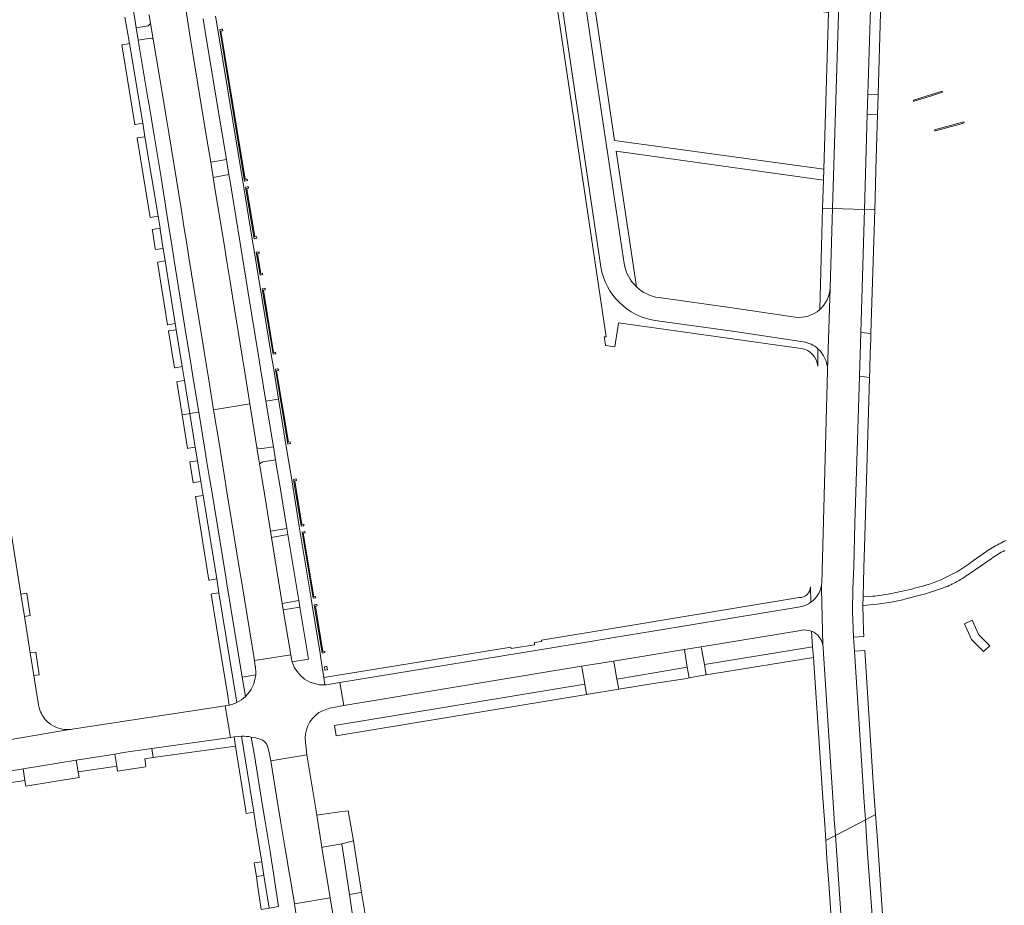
# Model space of a CAD drawing. Extents: x 146402 to 164798, y 455483 to 464134.
# Tile 488 of 575: x 156173 to 156362, y 462753 to 462924. Entities that reach past the tile are written whole.
import ezdxf

# ---------------------------------------------------------------- set-up
doc = ezdxf.new("R2010")
doc.units = 0
doc.header["$LTSCALE"] = 0.2
for name, color, linetype, lineweight in [('B-XX-VH-VERHARDING_ASFALT-GV', 252, 'CONTINUOUS', 18), ('B-XX-VH-VERHARDING_BETONSTRAATSTEEN-GV', 252, 'CONTINUOUS', 18), ('B-XX-VH-VERHARDING_STRAATBAKSTEEN-GV', 252, 'CONTINUOUS', 18), ('B-XX-VH-VERHARDING_TEGEL-GV', 252, 'CONTINUOUS', 18)]:
    doc.layers.add(name, color=color, linetype=linetype, lineweight=lineweight)

msp = doc.modelspace()

# ---------------------------------------------------------------- linework, layer by layer
at = {"layer": 'B-XX-VH-VERHARDING_ASFALT-GV'}
for points in [[(156335.356, 462887.199), (156335.908, 462905.479), (156336.026, 462909.377), (156336.648, 462929.989), (156337.375, 462955.631), (156337.537, 462959.811), (156331.424, 462960.044), (156331.247, 462954.039), (156329.214, 462887.386)], [(156211.76, 462921.902), (156211.562, 462921.869), (156211.234, 462921.815), (156216.041, 462892.665), (156216.341, 462892.715), (156216.567, 462892.752), (156216.517, 462893.056), (156216.165, 462892.998), (156211.462, 462921.521), (156211.813, 462921.579)], [(156344.911, 462908.051), (156348.444, 462909.142), (156350.399, 462909.747), (156350.353, 462909.938), (156344.783, 462908.211), (156344.839, 462908.029)], [(156353.615, 462903.574), (156354.592, 462903.836), (156354.506, 462904.028), (156348.871, 462902.492), (156348.971, 462902.33)], [(156216.236, 462891.477), (156217.859, 462881.565), (156218.15, 462881.613), (156218.386, 462881.652), (156218.332, 462881.98), (156217.98, 462881.923), (156216.458, 462891.211), (156216.81, 462891.269), (156216.762, 462891.563), (156216.54, 462891.527)], [(156218.868, 462878.706), (156218.814, 462879.034), (156218.592, 462878.997), (156218.288, 462878.947), (156219.006, 462874.566), (156219.342, 462874.622), (156219.532, 462874.653), (156219.483, 462874.953), (156219.131, 462874.895), (156218.516, 462878.648)], [(156219.436, 462871.944), (156221.503, 462859.322), (156221.872, 462859.383), (156222.029, 462859.408), (156221.975, 462859.737), (156221.623, 462859.68), (156219.663, 462871.644), (156220.015, 462871.702), (156219.962, 462872.03), (156219.776, 462871.999)], [(156224.333, 462842.049), (156224.859, 462842.136), (156224.805, 462842.465), (156224.453, 462842.407), (156222.199, 462856.163), (156222.551, 462856.221), (156222.498, 462856.544), (156222.363, 462856.522), (156221.972, 462856.458)], [(156218.901, 462838.267), (156218.398, 462841.378), (156217.037, 462849.808), (156210.07, 462848.667), (156211.114, 462842.234), (156211.641, 462838.983), (156212.09, 462836.22), (156212.575, 462833.229), (156215.059, 462817.933), (156215.538, 462814.986), (156217.926, 462800.42), (156224.923, 462801.463), (156223.457, 462810.137), (156223.253, 462811.394), (156221.195, 462824.1), (156221.002, 462825.294), (156219.579, 462834.078), (156219.091, 462837.098)], [(156227.061, 462826.601), (156225.679, 462834.97), (156226.031, 462835.028), (156225.982, 462835.327), (156225.456, 462835.24), (156226.94, 462826.248), (156227.322, 462826.311), (156227.466, 462826.335), (156227.413, 462826.659)], [(156227.653, 462825.2), (156227.477, 462825.171), (156227.127, 462825.113), (156229.23, 462812.374), (156229.59, 462812.433), (156229.756, 462812.46), (156229.712, 462812.726), (156229.36, 462812.668), (156227.337, 462824.93), (156227.688, 462824.988)], [(156231.497, 462801.913), (156231.448, 462802.213), (156231.096, 462802.155), (156229.656, 462810.877), (156230.008, 462810.935), (156229.964, 462811.205), (156229.788, 462811.176), (156229.438, 462811.118), (156230.971, 462801.827), (156231.294, 462801.88)], [(156231.981, 462798.616), (156231.862, 462799.241), (156231.677, 462799.214), (156231.416, 462799.177), (156231.505, 462798.556)], [(156222.429, 462772.705), (156222.957, 462769.551), (156223.928, 462763.759), (156224.161, 462762.368), (156224.569, 462759.93), (156224.789, 462758.614), (156225.637, 462753.55), (156232.516, 462754.72), (156230.927, 462764.43), (156230.922, 462764.459), (156229.942, 462770.616), (156229.933, 462770.673), (156228.011, 462782.216), (156221.053, 462781.122)]]:
    msp.add_lwpolyline(points, close=True, dxfattribs=at)
for points in [[(156289.137, 462876.788), (156283.353, 462915.288), (156277.144, 462957.172)], [(156272.801, 462956.356), (156276.329, 462931.991), (156284.633, 462876.134)], [(156197.655, 462924.667), (156197.938, 462922.987), (156198.448, 462919.965), (156199.924, 462911.212), (156200.872, 462905.379), (156201.426, 462901.961), (156203.857, 462886.97), (156204.35, 462883.931), (156204.893, 462880.58), (156205.377, 462877.596), (156207.229, 462866.174), (156207.414, 462865.029), (156208.575, 462857.874), (156209.07, 462854.825), (156210.07, 462848.667), (156217.037, 462849.808), (156216.059, 462855.87), (156215.56, 462858.968), (156213.712, 462870.425), (156213.248, 462873.305), (156212.562, 462877.557), (156212.08, 462880.544), (156210.46, 462890.49), (156210.264, 462891.688), (156209.989, 462893.367), (156209.508, 462896.301), (156208.789, 462900.691), (156207.438, 462908.931), (156205.507, 462920.763), (156205.034, 462923.69), (156204.369, 462927.802)], [(156327.423, 462802.729), (156329.543, 462769.993), (156329.551, 462769.865), (156329.773, 462766.723), (156332.875, 462768.328), (156335.552, 462769.714), (156335.497, 462770.605), (156335.33, 462773.111), (156333.433, 462802.163), (156333.256, 462804.861), (156333.055, 462809.827), (156333.13, 462814.144), (156333.293, 462818.462), (156333.496, 462826.828), (156334.017, 462842.786), (156334.389, 462855.1), (156334.643, 462863.523), (156335.356, 462887.199), (156329.214, 462887.386), (156328.751, 462872.187), (156328.748, 462872.088), (156328.746, 462872.043)], [(156328.746, 462872.043), (156328.265, 462856.31), (156328.262, 462856.203), (156328.264, 462856.111), (156327.137, 462815.269)], [(156328.265, 462856.31), (156328.746, 462872.043)], [(156322.002, 462866.486), (156310.321, 462868.185), (156295.753, 462870.235)], [(156295.086, 462865.809), (156310.44, 462863.689), (156323.569, 462861.712)], [(156357.448, 462820.411), (156355.897, 462819.315), (156355.893, 462819.294)], [(156356.855, 462817.981), (156359.729, 462819.979)], [(156348.514, 462815.324), (156347.882, 462815.115)], [(156327.349, 462803.442), (156327.098, 462814.123), (156327.081, 462814.844)], [(156327.081, 462814.844), (156327.098, 462814.123), (156327.349, 462803.442)], [(156339.955, 462813.181), (156338.689, 462812.971)], [(156343.105, 462812.177), (156346.353, 462813.019)], [(156336.915, 462812.773), (156335.131, 462812.68), (156335.084, 462810.989), (156337.812, 462811.244), (156340.521, 462811.648)], [(156322.992, 462810.74), (156295.027, 462806.123), (156287.097, 462804.814), (156283.038, 462804.144), (156234.382, 462796.156), (156235.124, 462791.711), (156280.922, 462799.322), (156287.048, 462800.273), (156295.196, 462801.605), (156300.698, 462802.493), (156303.944, 462803.044), (156323.113, 462806.202)], [(156225.196, 462800.114), (156225.142, 462800.297), (156224.923, 462801.463), (156217.926, 462800.42), (156218.097, 462799.236), (156218.104, 462799.17)], [(156234.382, 462796.156), (156231.758, 462795.725), (156231.499, 462795.707)], [(156232.769, 462791.307), (156235.124, 462791.711), (156234.382, 462796.156)], [(156214.529, 462792.345), (156213.769, 462791.97), (156213.058, 462791.819), (156212.283, 462791.655), (156213.328, 462785.597), (156214.019, 462785.684), (156214.822, 462785.786), (156215.46, 462785.835)], [(156220.456, 462783.893), (156220.689, 462782.969), (156220.841, 462782.371), (156221.053, 462781.122), (156228.011, 462782.216), (156227.877, 462783.439), (156227.754, 462784.604)], [(156337.678, 462740.272), (156335.973, 462763.263), (156335.552, 462769.714), (156332.875, 462768.328), (156329.773, 462766.723), (156330.961, 462749.865), (156331.584, 462739.505)], [(156235.717, 462729.986), (156235.214, 462735.078), (156234.546, 462741.832), (156234.111, 462744.98), (156234.108, 462744.997), (156232.516, 462754.72), (156225.637, 462753.55), (156225.787, 462752.657), (156227.145, 462744.177), (156227.564, 462740.982), (156228.411, 462734.524)]]:
    msp.add_lwpolyline(points, dxfattribs=at)
for points in [[(156284.633, 462876.134, 0.3248624), (156295.086, 462865.809)], [(156291.461, 462872.326, -0.1689168), (156289.137, 462876.788)], [(156295.753, 462870.235, -0.1590647), (156291.461, 462872.326)], [(156328.746, 462872.043, -0.2033536), (156326.747, 462867.916)], [(156326.747, 462867.916, -0.2225939), (156322.002, 462866.486)], [(156323.569, 462861.712, -0.1452664), (156326.415, 462860.369)], [(156326.415, 462860.369, -0.2107829), (156328.265, 462856.31)], [(156362.627, 462823.519, 0.0244303), (156359.972, 462822.076)], [(156359.972, 462822.076, 0.025957), (156357.448, 462820.411)], [(156359.729, 462819.979, -0.0135779), (156361.03, 462820.827)], [(156361.03, 462820.827, -0.0152782), (156362.385, 462821.582)], [(156355.893, 462819.294, -0.0046504), (156354.382, 462818.227)], [(156352.787, 462817.261, -0.0142386), (156350.738, 462816.232)], [(156354.382, 462818.227, -0.0324648), (156352.787, 462817.261)], [(156354.32, 462816.257, 0.0251502), (156356.855, 462817.981)], [(156327.137, 462815.269, -0.0234326), (156327.081, 462814.844)], [(156347.882, 462815.115, -0.0203601), (156343.602, 462813.962)], [(156350.738, 462816.232, -0.0216461), (156348.514, 462815.324)], [(156351.614, 462814.814, 0.010654), (156352.374, 462815.17)], [(156352.374, 462815.17, 0.0261009), (156354.32, 462816.257)], [(156327.081, 462814.844, -0.1972115), (156325.042, 462811.601)], [(156343.602, 462813.962, -0.0090448), (156339.955, 462813.181)], [(156346.353, 462813.019, 0.0244539), (156350.97, 462814.544)], [(156350.97, 462814.544, 0.052654), (156351.614, 462814.814)], [(156325.042, 462811.601, -0.111676), (156322.992, 462810.74)], [(156338.689, 462812.971, -0.030438), (156336.915, 462812.773)], [(156340.521, 462811.648, 0.0174747), (156343.105, 462812.177)], [(156323.113, 462806.202, -0.149588), (156325.192, 462806.021)], [(156325.192, 462806.021, -0.2508473), (156327.349, 462803.442)], [(156327.349, 462803.442, -0.0503849), (156327.423, 462802.729)], [(156231.499, 462795.707, -0.3415567), (156225.196, 462800.114)], [(156218.104, 462799.17, -0.0605761), (156218.164, 462797.618)], [(156218.164, 462797.618, -0.1839592), (156216.187, 462793.483)], [(156216.187, 462793.483, -0.0808277), (156214.529, 462792.345)], [(156227.754, 462784.604, -0.282089), (156230.33, 462790.36)], [(156230.33, 462790.36, -0.043795), (156232.769, 462791.307)], [(156215.46, 462785.835, -0.0490691), (156217.325, 462785.665)], [(156217.325, 462785.665, -0.0409735), (156219.007, 462785.266)], [(156219.007, 462785.266, -0.2431046), (156220.456, 462783.893)]]:
    msp.add_lwpolyline(points, format="xyb", dxfattribs=at)
at = {"layer": 'B-XX-VH-VERHARDING_BETONSTRAATSTEEN-GV'}
for points in [[(156176.367, 462791.839), (156175.461, 462797.502), (156174.765, 462801.858), (156173.642, 462808.88), (156172.952, 462813.191), (156167.149, 462849.478), (156166.573, 462853.082), (156161.285, 462886.147), (156157.41, 462909.898), (156156.385, 462916.182), (156155.617, 462920.889), (156152.917, 462937.439)], [(156173.387, 462779.554), (156183.636, 462781.207), (156191.067, 462782.405), (156192.707, 462782.67), (156198.175, 462783.446), (156213.328, 462785.597), (156212.283, 462791.655), (156182.813, 462787.165)], [(156182.342, 462787.11), (156167.989, 462784.712), (156167.978, 462784.709)], [(156167.989, 462784.712), (156182.342, 462787.11)], [(156167.597, 462784.633), (156129.671, 462778.403), (156130.636, 462772.658), (156165.988, 462778.36), (156173.387, 462779.554)]]:
    msp.add_lwpolyline(points, dxfattribs=at)
for points in [[(156336.026, 462909.377), (156335.908, 462905.479), (156337.877, 462905.42), (156337.99, 462909.318)], [(156336.624, 462863.329), (156334.643, 462863.523), (156334.389, 462855.1), (156336.369, 462854.887), (156336.416, 462856.433), (156336.41, 462856.894), (156336.545, 462861.327), (156336.576, 462861.731)], [(156174.752, 462809.057), (156174.098, 462813.372), (156172.952, 462813.191), (156173.642, 462808.88)], [(156304.889, 462797.633), (156304.543, 462799.614), (156304.014, 462802.646), (156303.944, 462803.044), (156300.698, 462802.493), (156300.768, 462802.074), (156301.263, 462799.095), (156301.605, 462797.039), (156304.769, 462797.614)], [(156288.09, 462794.869), (156287.718, 462796.798), (156287.197, 462799.792), (156287.048, 462800.273), (156280.922, 462799.322), (156281.015, 462798.82), (156281.514, 462795.875), (156281.863, 462793.843)], [(156198.449, 462781.703), (156198.175, 462783.446), (156192.707, 462782.67), (156191.067, 462782.405), (156191.449, 462780.052), (156191.578, 462779.122), (156196.954, 462779.921), (156197.011, 462780.051), (156196.805, 462781.477)], [(156184.001, 462778.945), (156183.636, 462781.207), (156173.387, 462779.554), (156173.751, 462777.283), (156173.92, 462776.22), (156178.973, 462777.04), (156184.165, 462777.883)], [(156229.942, 462770.616), (156230.922, 462764.459), (156230.927, 462764.43), (156231.408, 462764.515), (156234.76, 462765.106), (156236.994, 462765.692), (156235.99, 462771.47), (156233.842, 462771.234), (156230.407, 462770.69)]]:
    msp.add_lwpolyline(points, close=True, dxfattribs=at)
for points in [[(156177.453, 462789.316, -0.1237635), (156176.367, 462791.839)], [(156178.311, 462788.41, -0.0555453), (156177.453, 462789.316)], [(156182.342, 462787.11, -0.195548), (156178.311, 462788.41)], [(156182.813, 462787.165, -0.0190958), (156182.342, 462787.11)]]:
    msp.add_lwpolyline(points, format="xyb", dxfattribs=at)
at = {"layer": 'B-XX-VH-VERHARDING_STRAATBAKSTEEN-GV'}
for points in [[(156195.531, 462919.78), (156198, 462920.17), (156198.448, 462919.965), (156197.938, 462922.987), (156197.45, 462922.523), (156195.152, 462922.125)], [(156209.508, 462896.301), (156209.989, 462893.367), (156213.006, 462893.918), (156212.525, 462896.835)], [(156218.901, 462838.267), (156219.541, 462838.602), (156221.991, 462839.006), (156221.575, 462841.531), (156218.976, 462841.103), (156218.398, 462841.378)]]:
    msp.add_lwpolyline(points, close=True, dxfattribs=at)
at = {"layer": 'B-XX-VH-VERHARDING_TEGEL-GV'}
for points in [[(156337.99, 462909.318), (156338.506, 462927.195), (156338.62, 462931.152), (156338.911, 462940.744), (156339.168, 462949.21), (156339.526, 462960.264), (156339.614, 462962.644), (156339.832, 462968.482), (156337.884, 462968.824), (156337.6, 462961.012), (156337.537, 462959.811), (156337.375, 462955.631), (156336.648, 462929.989), (156336.026, 462909.377)], [(156194.912, 462903.545), (156195, 462903.559), (156196.42, 462903.781), (156193.873, 462919.132), (156192.529, 462918.875), (156192.387, 462918.848)], [(156335.908, 462905.479), (156335.356, 462887.199), (156337.343, 462887.141), (156337.487, 462891.91), (156337.574, 462894.919), (156337.877, 462905.42)], [(156197.86, 462885.678), (156199.374, 462885.928), (156196.85, 462901.189), (156195.418, 462900.954), (156195.342, 462900.942)], [(156336.624, 462863.329), (156337.343, 462887.141), (156335.356, 462887.199), (156334.643, 462863.523)], [(156198.879, 462879.504), (156200.345, 462879.692), (156200.305, 462879.941), (156199.797, 462883.371), (156199.761, 462883.59), (156198.243, 462883.36), (156198.287, 462883.093), (156198.846, 462879.703)], [(156201.189, 462864.985), (156201.276, 462864.999), (156202.684, 462865.23), (156200.729, 462877.292), (156199.283, 462877.059)], [(156202.529, 462856.727), (156202.645, 462856.746), (156204.023, 462856.972), (156202.877, 462864.039), (156201.476, 462863.812), (156201.382, 462863.797)], [(156336.369, 462854.887), (156334.389, 462855.1), (156334.017, 462842.786), (156333.496, 462826.828), (156333.293, 462818.462), (156333.13, 462814.144), (156333.055, 462809.827), (156333.256, 462804.861), (156335.245, 462804.992), (156335.174, 462806.076), (156335.084, 462810.989), (156335.131, 462812.68), (156335.235, 462818.253), (156335.418, 462824.17)], [(156202.963, 462854.055), (156203.998, 462847.678), (156204.142, 462847.701), (156205.493, 462847.919), (156204.458, 462854.292), (156203.085, 462854.074)], [(156206.54, 462841.463), (156205.493, 462847.919), (156204.142, 462847.701), (156203.998, 462847.678), (156205.046, 462841.222), (156205.209, 462841.248)], [(156205.471, 462838.603), (156206.117, 462834.614), (156206.293, 462834.643), (156207.615, 462834.861), (156206.966, 462838.844), (156205.64, 462838.63)], [(156208.051, 462832.177), (156206.733, 462831.963), (156206.553, 462831.934), (156209.163, 462815.85), (156209.369, 462815.883), (156210.666, 462816.092)], [(156221.195, 462824.1), (156224.362, 462824.622), (156224.165, 462825.815), (156221.002, 462825.294)], [(156209.596, 462813.183), (156211.528, 462801.387), (156212.718, 462794.003), (156213.058, 462791.819), (156213.769, 462791.97), (156214.529, 462792.345), (156211.1, 462813.426), (156209.805, 462813.217)], [(156223.457, 462810.137), (156226.662, 462810.665), (156226.455, 462811.921), (156223.253, 462811.394)], [(156356.298, 462804.09), (156358.294, 462802.119), (156359.477, 462803.243), (156357.372, 462805.363), (156356.112, 462808.145), (156354.605, 462807.427), (156355.961, 462804.423)], [(156175.821, 462802.011), (156175.818, 462802.025), (156174.765, 462801.858), (156175.461, 462797.502), (156176.48, 462797.667)], [(156325.526, 462800.976), (156325.387, 462803.019), (156304.543, 462799.614), (156304.889, 462797.633)], [(156335.42, 462802.297), (156333.433, 462802.163), (156335.33, 462773.111), (156335.497, 462770.605), (156335.552, 462769.714), (156337.522, 462770.736), (156337.254, 462774.19), (156337.007, 462777.978)], [(156288.09, 462794.869), (156294.782, 462795.973), (156301.175, 462796.961), (156301.605, 462797.039), (156301.263, 462799.095), (156295.256, 462798.065), (156287.718, 462796.798)], [(156233.323, 462787.877), (156233.646, 462785.891), (156281.863, 462793.843), (156281.514, 462795.875)], [(156198.449, 462781.703), (156214.301, 462783.886), (156214.019, 462785.684), (156213.328, 462785.597), (156198.175, 462783.446)], [(156216.346, 462770.964), (156217.794, 462771.194), (156215.46, 462785.835), (156214.822, 462785.786), (156214.019, 462785.684), (156214.301, 462783.886), (156216.259, 462771.465)], [(156191.449, 462780.052), (156191.067, 462782.405), (156183.636, 462781.207), (156184.001, 462778.945), (156190.627, 462779.932)], [(156165.988, 462778.36), (156166.336, 462776.199), (156173.751, 462777.283), (156173.387, 462779.554)], [(156238.563, 462755.744), (156236.994, 462765.692), (156234.76, 462765.106), (156236.22, 462755.348), (156238.436, 462755.723)], [(156217.878, 462761.434), (156218.296, 462758.811), (156219.753, 462759.052), (156219.329, 462761.67)], [(156218.482, 462757.649), (156219.243, 462752.467), (156220.767, 462752.723), (156219.943, 462757.886), (156219.753, 462759.052), (156218.296, 462758.811)], [(156238.563, 462755.744), (156238.436, 462755.723), (156236.22, 462755.348), (156237.4, 462747.467), (156237.286, 462745.482), (156239.696, 462745.734), (156239.757, 462747.826), (156239.293, 462751.112)]]:
    msp.add_lwpolyline(points, close=True, dxfattribs=at)
for points in [[(156329.47, 462961.033), (156329.393, 462957.47), (156329.297, 462955.297), (156328.48, 462927.192), (156328.473, 462927.193), (156328.412, 462925.096), (156328.419, 462925.095), (156327.525, 462894.947), (156327.463, 462892.861), (156327.307, 462887.443), (156329.209, 462887.386), (156329.214, 462887.386), (156331.247, 462954.039), (156331.424, 462960.044), (156331.444, 462960.965), (156331.436, 462961.229)], [(156277.144, 462957.172), (156283.353, 462915.288), (156289.137, 462876.788)], [(156327.525, 462894.947), (156287.274, 462900.481), (156282.66, 462931.373), (156328.412, 462925.096), (156328.473, 462927.193), (156282.327, 462933.601), (156278.773, 462957.387)], [(156271.928, 462955.439), (156275.566, 462930.47), (156285.661, 462862.714), (156285.258, 462862.654), (156285.489, 462861.119), (156285.503, 462861.026), (156287.338, 462860.762), (156287.874, 462864.486)], [(156284.633, 462876.134), (156276.329, 462931.991), (156272.801, 462956.356)], [(156197.405, 462908.609), (156195.531, 462919.78), (156195.152, 462922.125), (156194.746, 462924.641), (156194.334, 462927.193), (156192.897, 462936.097), (156192.69, 462937.376), (156191.2, 462946.6), (156190.821, 462948.948)], [(156193.003, 462924.213), (156193.439, 462921.669), (156193.873, 462919.132), (156196.42, 462903.781), (156196.85, 462901.189), (156199.374, 462885.928), (156199.761, 462883.59), (156199.797, 462883.371), (156200.305, 462879.941), (156200.345, 462879.692), (156200.729, 462877.292), (156202.684, 462865.23), (156202.877, 462864.039), (156204.023, 462856.972), (156204.458, 462854.292), (156205.493, 462847.919), (156207.208, 462848.199), (156206.157, 462854.653), (156205.754, 462857.146), (156204.554, 462864.568), (156204.362, 462865.756), (156202.484, 462877.372), (156202.073, 462879.919), (156201.438, 462883.847), (156201.046, 462886.273), (156199.966, 462893.337), (156198.546, 462901.804), (156198.016, 462904.966), (156197.627, 462907.283), (156197.405, 462908.609)], [(156208.061, 462923.876), (156208.464, 462921.423), (156211.407, 462903.605), (156211.651, 462902.125), (156212.525, 462896.835), (156213.006, 462893.918), (156213.292, 462892.19), (156213.49, 462890.991), (156215.178, 462880.733), (156215.572, 462878.318), (156216.342, 462873.593), (156216.744, 462871.13), (156218.715, 462859.048), (156219.12, 462856.56), (156220.14, 462850.314), (156222.558, 462850.71), (156221.628, 462856.402), (156221.161, 462859.266), (156219.086, 462871.886), (156218.653, 462874.508), (156217.931, 462878.888), (156217.499, 462881.506), (156215.864, 462891.416), (156215.668, 462892.604), (156210.86, 462921.754), (156210.428, 462924.376)], [(156291.461, 462872.326), (156287.584, 462898.407), (156327.463, 462892.861), (156327.525, 462894.947)], [(156329.214, 462887.386), (156329.209, 462887.386), (156327.307, 462887.443), (156326.747, 462867.916)], [(156328.746, 462872.043), (156328.748, 462872.088), (156328.751, 462872.187), (156329.214, 462887.386)], [(156287.874, 462864.486), (156287.999, 462865.355), (156323.175, 462860.457)], [(156323.569, 462861.712), (156310.44, 462863.689), (156295.086, 462865.809)], [(156326.382, 462857.032), (156326.415, 462860.369)], [(156222.558, 462850.71), (156220.14, 462850.314), (156221.575, 462841.531), (156221.991, 462839.006), (156222.268, 462837.329), (156222.668, 462834.9), (156224.165, 462825.815), (156224.362, 462824.622), (156226.455, 462811.921), (156226.662, 462810.665), (156228.316, 462800.628), (156225.196, 462800.114)], [(156231.499, 462795.707), (156231.266, 462797.143), (156230.987, 462799.107), (156230.554, 462801.758), (156229.036, 462811.052), (156228.83, 462812.308), (156226.749, 462825.051), (156226.564, 462826.187), (156225.095, 462835.181), (156223.982, 462841.992), (156222.558, 462850.71)], [(156216.187, 462793.483), (156215.577, 462797.193), (156212.686, 462814.789), (156212.281, 462817.257), (156209.695, 462832.997), (156209.289, 462835.465), (156208.717, 462838.948), (156208.311, 462841.421), (156207.208, 462848.199), (156205.493, 462847.919), (156206.54, 462841.463)], [(156206.54, 462841.463), (156206.966, 462838.844), (156207.615, 462834.861), (156208.051, 462832.177), (156210.666, 462816.092), (156211.1, 462813.426), (156214.529, 462792.345)], [(156325.042, 462811.601), (156324.961, 462814.579)], [(156322.819, 462812.515), (156282.921, 462805.946), (156273.176, 462804.337), (156273.19, 462804.059), (156271.852, 462803.832), (156271.874, 462803.424), (156267.359, 462802.679), (156267.277, 462802.976), (156231.266, 462797.143), (156231.499, 462795.707), (156231.758, 462795.725)], [(156231.758, 462795.725), (156234.382, 462796.156), (156283.038, 462804.144), (156287.097, 462804.814), (156295.027, 462806.123), (156322.992, 462810.74)], [(156325.192, 462806.021), (156325.387, 462803.019), (156325.526, 462800.976), (156327.303, 462774.838), (156327.711, 462768.83), (156327.92, 462765.76), (156329.543, 462766.604), (156329.773, 462766.723), (156329.551, 462769.865), (156329.543, 462769.993), (156327.423, 462802.729)], [(156218.164, 462797.618), (156215.577, 462797.193), (156216.187, 462793.483)], [(156215.46, 462785.835), (156217.794, 462771.194), (156218.207, 462768.603), (156219.15, 462762.771), (156219.329, 462761.67), (156219.753, 462759.052)], [(156219.753, 462759.052), (156219.943, 462757.886), (156220.767, 462752.723), (156222.558, 462753.03), (156221.79, 462758.121), (156221.591, 462759.442), (156221.222, 462761.886), (156221.012, 462763.28), (156220.001, 462769.444), (156219.574, 462772.027), (156217.843, 462782.501), (156217.325, 462785.665)], [(156339.589, 462740.223), (156338.049, 462762.955), (156337.795, 462766.701), (156337.522, 462770.736), (156335.552, 462769.714), (156335.973, 462763.263), (156337.678, 462740.272)], [(156331.584, 462739.505), (156330.961, 462749.865), (156329.773, 462766.723), (156329.543, 462766.604), (156327.92, 462765.76)], [(156327.92, 462765.76), (156328.155, 462762.298), (156328.483, 462757.481), (156329.892, 462736.732), (156331.758, 462736.737)]]:
    msp.add_lwpolyline(points, dxfattribs=at)
for points in [[(156295.086, 462865.809, -0.3248624), (156284.633, 462876.134)], [(156289.137, 462876.788, 0.1689168), (156291.461, 462872.326)], [(156326.747, 462867.916, 0.2033536), (156328.746, 462872.043)], [(156323.175, 462860.457, -0.352529), (156326.382, 462857.032)], [(156326.415, 462860.369, 0.1452664), (156323.569, 462861.712)], [(156324.961, 462814.579, -0.4079894), (156322.819, 462812.515)], [(156322.992, 462810.74, 0.111676), (156325.042, 462811.601)], [(156327.349, 462803.442, 0.2508473), (156325.192, 462806.021)], [(156327.423, 462802.729, 0.0503849), (156327.349, 462803.442)], [(156225.196, 462800.114, 0.3415567), (156231.499, 462795.707)], [(156216.187, 462793.483, 0.1839592), (156218.164, 462797.618)], [(156214.529, 462792.345, 0.0808277), (156216.187, 462793.483)], [(156217.325, 462785.665, 0.0490691), (156215.46, 462785.835)]]:
    msp.add_lwpolyline(points, format="xyb", dxfattribs=at)

doc.saveas('drawing.dxf')
